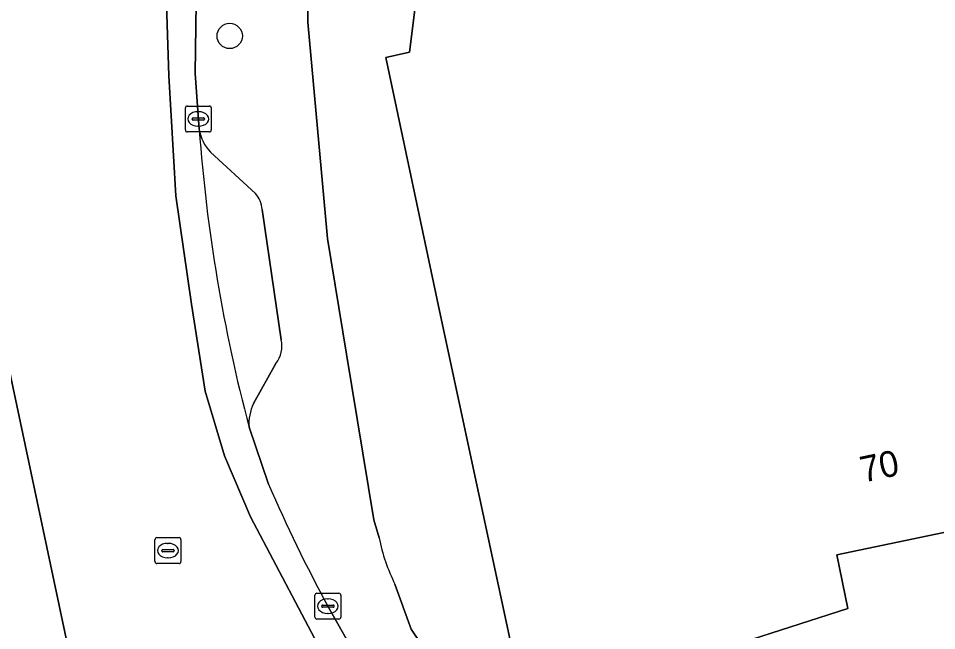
# Model space of a CAD drawing. Extents: x 159279 to 160377, y 384531 to 385888.
# Drawn here: x 159963.17 to 159998.63, y 384617.89 to 384641.53 of the extents above; entities that cross this region are included whole.
import ezdxf

# ---------------------------------------------------------------- set-up
doc = ezdxf.new("R2010")
doc.units = 0
for name, color, linetype in [('IMGEO_Boom', 7, 'Continuous'), ('IMGEO_Erf', 7, 'Continuous'), ('IMGEO_Kolk', 7, 'Continuous'), ('IMGEO_Pand', 7, 'Continuous'), ('IMGEO_Pand_nummerreeks', 7, 'Continuous'), ('IMGEO_Parkeervlak_open', 7, 'Continuous'), ('IMGEO_Rijbaan_lokaal_open', 7, 'Continuous'), ('IMGEO_Rioolput', 7, 'Continuous'), ('IMGEO_Voetpad_open', 7, 'Continuous')]:
    doc.layers.add(name, color=color, linetype=linetype)

msp = doc.modelspace()

# ---------------------------------------------------------------- linework, layer by layer
at = {"layer": 'IMGEO_Boom'}
msp.add_circle((159971.332, 384640.849), 0.489, dxfattribs=at)
at = {"layer": 'IMGEO_Erf'}
for points in [[(159974.242, 384648.871), (159974.353, 384641.387), (159975.107, 384633.026), (159975.845, 384628.562), (159976.896, 384622.169), (159977.1, 384621.472)], [(160011.237, 384634.358), (160011.297, 384634.075), (160011.515, 384633.037), (160011.69, 384632.205), (160012.697, 384632.417), (160013.12, 384630.406), (160015.037, 384630.809), (160016.519, 384623.743), (160017.106, 384623.869), (160017.988, 384619.767), (160000.666, 384616.097), (160000, 384619.242), (159999.458, 384621.801), (159994.77, 384620.814), (159995.205, 384618.742), (159988.881, 384616.711), (159982.467, 384616.083), (159979.436, 384630.236), (159977.357, 384640.023), (159978.276, 384640.219), (159978.561, 384642.486)], [(159977.714, 384619.681), (159978.336, 384617.948), (159978.762, 384617.324), (159979.434, 384616.584), (159980.096, 384616.132), (159986.626, 384612.578), (159988.376, 384612.955), (159994.345, 384614.239), (159994.919, 384613.748), (159996.694, 384612.231), (159996.126, 384614.153), (160001.627, 384615.32), (160033.13, 384622), (160021.326, 384629.213), (160011.691, 384635.101), (160011.237, 384634.358)]]:
    msp.add_lwpolyline(points, dxfattribs=at)
msp.add_arc((159984.414, 384622.979), 7.468, 191.6405, 206.2055, dxfattribs=at)
at = {"layer": 'IMGEO_Kolk'}
for p, q in [((159969.619, 384637.219), (159969.619, 384638.071)), ((159969.694, 384638.145), (159970.546, 384638.145)), ((159970.107, 384637.925), (159970.132, 384637.925)), ((159970.62, 384638.071), (159970.62, 384637.219)), ((159969.878, 384637.639), (159969.878, 384637.651)), ((159970.316, 384637.602), (159969.918, 384637.602)), ((159969.921, 384637.688), (159970.319, 384637.688)), ((159970.362, 384637.651), (159970.362, 384637.639)), ((159970.546, 384637.145), (159969.694, 384637.145)), ((159970.13, 384637.365), (159970.105, 384637.365)), ((159974.623, 384618.411), (159974.623, 384619.263)), ((159974.698, 384619.337), (159975.55, 384619.337)), ((159975.111, 384619.117), (159975.136, 384619.117)), ((159975.624, 384619.263), (159975.624, 384618.411)), ((159974.882, 384618.831), (159974.882, 384618.843)), ((159975.32, 384618.794), (159974.922, 384618.794)), ((159974.925, 384618.88), (159975.323, 384618.88)), ((159975.366, 384618.843), (159975.366, 384618.831)), ((159975.55, 384618.337), (159974.698, 384618.337)), ((159975.134, 384618.557), (159975.109, 384618.557))]:
    msp.add_line(p, q, dxfattribs=at)
for points in [[(159969.619, 384637.219), (159969.619, 384638.071)], [(159969.694, 384638.145), (159970.546, 384638.145)], [(159970.62, 384638.071), (159970.62, 384637.219)], [(159970.546, 384637.145), (159969.694, 384637.145)], [(159974.623, 384618.411), (159974.623, 384619.263)], [(159974.698, 384619.337), (159975.55, 384619.337)], [(159975.624, 384619.263), (159975.624, 384618.411)], [(159975.55, 384618.337), (159974.698, 384618.337)]]:
    msp.add_lwpolyline(points, dxfattribs=at)
for centre, radius, start, end in [((159969.696, 384638.069), 0.0765, 91.552, 178.448), ((159969.696, 384638.069), 0.0765, 91.552, 178.448), ((159970.544, 384638.069), 0.0765, 1.552, 88.448), ((159970.544, 384638.069), 0.0765, 1.552, 88.448), ((159969.918, 384637.648), 0.0403, 85.8775, 175.7526), ((159969.915, 384637.638), 0.0366, 178.938, 274.7102), ((159970.319, 384637.645), 0.043, 264.8664, 352.4533), ((159970.323, 384637.65), 0.0386, 1.7309, 96.639), ((159969.696, 384637.221), 0.0765, 181.552, 268.448), ((159969.696, 384637.221), 0.0765, 181.552, 268.448), ((159970.544, 384637.221), 0.0765, 271.552, 358.448), ((159970.544, 384637.221), 0.0765, 271.552, 358.448), ((159974.7, 384619.261), 0.0765, 91.552, 178.448), ((159974.7, 384619.261), 0.0765, 91.552, 178.448), ((159975.548, 384619.261), 0.0765, 1.552, 88.448), ((159975.548, 384619.261), 0.0765, 1.552, 88.448), ((159974.922, 384618.84), 0.0403, 85.8775, 175.7526), ((159974.919, 384618.83), 0.0366, 178.938, 274.7102), ((159975.323, 384618.837), 0.043, 264.8664, 352.4533), ((159975.327, 384618.842), 0.0386, 1.7309, 96.639), ((159974.7, 384618.413), 0.0765, 181.552, 268.448), ((159974.7, 384618.413), 0.0765, 181.552, 268.448), ((159975.548, 384618.413), 0.0765, 271.552, 358.448), ((159975.548, 384618.413), 0.0765, 271.552, 358.448)]:
    msp.add_arc(centre, radius, start, end, dxfattribs=at)
for centre, major_axis, ratio, start_param, end_param in [((159970.106, 384637.645), (-0.387, 0.002), 0.722429, 4.712389, 7.853982), ((159970.131, 384637.645), (-0.39, 0.002), 0.717154, 1.570796, 4.712389), ((159975.11, 384618.837), (-0.387, 0.002), 0.722429, 4.712389, 7.853982), ((159975.135, 384618.837), (-0.39, 0.002), 0.717154, 1.570796, 4.712389)]:
    msp.add_ellipse(centre, major_axis=major_axis, ratio=ratio, start_param=start_param, end_param=end_param, dxfattribs=at)
at = {"layer": 'IMGEO_Pand'}
msp.add_lwpolyline([(159978.561, 384642.486), (159978.276, 384640.219), (159977.357, 384640.023), (159979.436, 384630.236), (159982.467, 384616.083), (159988.881, 384616.711), (159995.205, 384618.742), (159994.77, 384620.814), (159999.458, 384621.801), (160000, 384619.242), (160000.666, 384616.097), (160017.988, 384619.767), (160017.106, 384623.869), (160016.519, 384623.743), (160015.037, 384630.809), (160013.12, 384630.406), (160012.697, 384632.417), (160011.69, 384632.205), (160011.515, 384633.037), (160011.297, 384634.075), (160011.237, 384634.358), (160000, 384641.253), (159988.557, 384648.274)], dxfattribs=at)
at = {"layer": 'IMGEO_Parkeervlak_open'}
for points in [[(159972.325, 384634.764), (159970.593, 384636.366)], [(159973.324, 384629.122), (159972.583, 384634.153)], [(159972.252, 384626.658), (159973.117, 384628.203)]]:
    msp.add_lwpolyline(points, dxfattribs=at)
for centre, radius, start, end in [((159971.717, 384637.474), 1.578, 188.4466, 224.5788), ((160032.754, 384641.812), 62.765, 184.17556, 194.83312), ((159971.564, 384634.083), 1.021, 3.9419, 41.8428), ((159972.262, 384628.878), 1.089, 321.6835, 12.929), ((159973.779, 384625.899), 1.705, 153.5766, 185.2295)]:
    msp.add_arc(centre, radius, start, end, dxfattribs=at)
at = {"layer": 'IMGEO_Rijbaan_lokaal_open'}
for points in [[(159961.483, 384643.929), (159962.02, 384636.159), (159962.027, 384636.063), (159962.342, 384631.357), (159962.368, 384631.057), (159962.509, 384629.437), (159965.943, 384613.213), (159968.03, 384607.407), (159978.711, 384609.725), (159977.954, 384611.211), (159975.103, 384616.651), (159972.138, 384622.291), (159971.129, 384624.646), (159970.389, 384627.135), (159969.852, 384630.499), (159969.246, 384634.671), (159968.977, 384639.313), (159968.642, 384649.632), (159969.222, 384660.175), (159969.225, 384660.781), (159971.306, 384675.134), (159971.729, 384678.051), (159971.743, 384678.16), (159971.827, 384678.621)], [(159970.156, 384637.242), (159970.004, 384639.414), (159970.126, 384648.473), (159970.135, 384653.22), (159970.142, 384654.68), (159970.019, 384656.136), (159969.767, 384657.574), (159969.387, 384658.984), (159969.371, 384659.033), (159969.222, 384660.175), (159968.642, 384649.632), (159968.977, 384639.313), (159969.246, 384634.671), (159969.852, 384630.499), (159970.389, 384627.135), (159971.129, 384624.646), (159972.138, 384622.291), (159975.103, 384616.651), (159976.059, 384617.174), (159975.124, 384618.837)], [(159965.943, 384613.213), (159962.509, 384629.437)], [(159972.832, 384623.548), (159972.081, 384625.744)]]:
    msp.add_lwpolyline(points, dxfattribs=at)
for centre, radius, start, end in [((160032.754, 384641.812), 62.765, 184.17556, 194.83312), ((160024.484, 384645.765), 56.227, 203.2737, 208.6141)]:
    msp.add_arc(centre, radius, start, end, dxfattribs=at)
at = {"layer": 'IMGEO_Rioolput'}
for p, q in [((159968.522, 384621.482), (159969.374, 384621.482)), ((159968.447, 384620.556), (159968.447, 384621.408)), ((159968.935, 384621.262), (159968.96, 384621.262)), ((159969.448, 384621.408), (159969.448, 384620.556)), ((159968.706, 384620.976), (159968.706, 384620.988)), ((159969.144, 384620.939), (159968.746, 384620.939)), ((159968.749, 384621.025), (159969.147, 384621.025)), ((159969.19, 384620.988), (159969.19, 384620.976)), ((159969.374, 384620.482), (159968.522, 384620.482)), ((159968.958, 384620.702), (159968.933, 384620.702))]:
    msp.add_line(p, q, dxfattribs=at)
for points in [[(159968.522, 384621.482), (159969.374, 384621.482)], [(159968.447, 384620.556), (159968.447, 384621.408)], [(159969.448, 384621.408), (159969.448, 384620.556)], [(159969.374, 384620.482), (159968.522, 384620.482)]]:
    msp.add_lwpolyline(points, dxfattribs=at)
for centre, radius, start, end in [((159968.524, 384621.406), 0.0765, 91.552, 178.448), ((159968.524, 384621.406), 0.0765, 91.552, 178.448), ((159969.372, 384621.406), 0.0765, 1.552, 88.448), ((159969.372, 384621.406), 0.0765, 1.552, 88.448), ((159968.746, 384620.985), 0.0403, 85.8775, 175.7526), ((159968.743, 384620.975), 0.0366, 178.938, 274.7102), ((159969.147, 384620.982), 0.043, 264.8664, 352.4533), ((159969.151, 384620.987), 0.0386, 1.7309, 96.639), ((159968.524, 384620.558), 0.0765, 181.552, 268.448), ((159968.524, 384620.558), 0.0765, 181.552, 268.448), ((159969.372, 384620.558), 0.0765, 271.552, 358.448), ((159969.372, 384620.558), 0.0765, 271.552, 358.448)]:
    msp.add_arc(centre, radius, start, end, dxfattribs=at)
for centre, major_axis, ratio, start_param, end_param in [((159968.934, 384620.982), (-0.387, 0.002), 0.722429, 4.712389, 7.853982), ((159968.959, 384620.982), (-0.39, 0.002), 0.717154, 1.570796, 4.712389)]:
    msp.add_ellipse(centre, major_axis=major_axis, ratio=ratio, start_param=start_param, end_param=end_param, dxfattribs=at)
at = {"layer": 'IMGEO_Voetpad_open'}
for points in [[(159977.1, 384621.472), (159976.896, 384622.169), (159975.845, 384628.562), (159975.107, 384633.026), (159974.353, 384641.387), (159974.242, 384648.871), (159974.36, 384651.534), (159974.433, 384653.199), (159974.901, 384658.477), (159977.914, 384679.304)], [(159970.126, 384648.473), (159970.004, 384639.414), (159970.156, 384637.242)], [(159970.593, 384636.366), (159972.325, 384634.764)], [(159972.583, 384634.153), (159973.324, 384629.122)], [(159973.117, 384628.203), (159972.252, 384626.658)], [(159972.081, 384625.744), (159972.832, 384623.548)], [(159994.05, 384608.579), (159986.626, 384612.578), (159980.096, 384616.132), (159979.434, 384616.584), (159978.762, 384617.324), (159978.336, 384617.948), (159977.714, 384619.681)], [(159975.124, 384618.837), (159976.059, 384617.174)]]:
    msp.add_lwpolyline(points, dxfattribs=at)
for centre, radius, start, end in [((159971.717, 384637.474), 1.578, 188.4466, 224.5788), ((159971.564, 384634.083), 1.021, 3.9419, 41.8428), ((159972.262, 384628.878), 1.089, 321.6835, 12.929), ((159973.779, 384625.899), 1.705, 153.5766, 185.2295), ((160024.484, 384645.765), 56.227, 203.2737, 208.6141), ((159984.414, 384622.979), 7.468, 191.6405, 206.2055)]:
    msp.add_arc(centre, radius, start, end, dxfattribs=at)

# ---------------------------------------------------------------- texts
at = {"layer": 'IMGEO_Pand_nummerreeks'}
msp.add_text('70', height=1, rotation=11.8889, dxfattribs=at).set_placement((159995.79, 384623.604))

doc.saveas('drawing.dxf')
